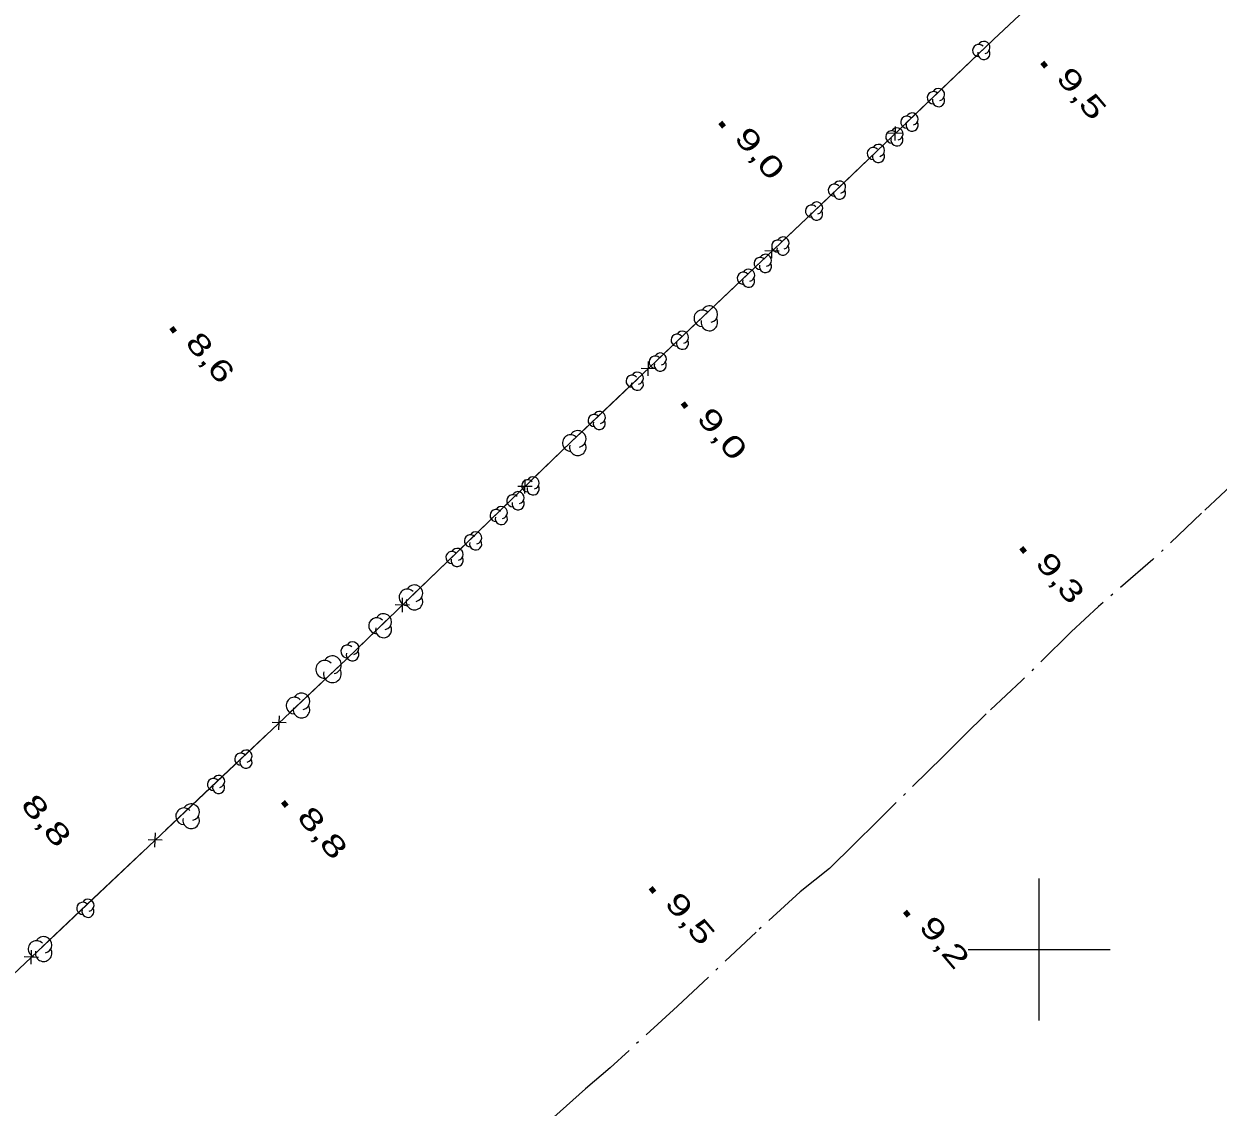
# Model space of a CAD drawing. Extents: x 386081 to 389416, y 5130568 to 5134082.
# Drawn here: x 386457.1 to 386625.2, y 5132977.8 to 5133130.3 of the extents above; entities that cross this region are included whole.
import ezdxf

# ---------------------------------------------------------------- set-up
doc = ezdxf.new("R2010")
doc.units = 0
doc.header["$LTSCALE"] = 1.2
doc.linetypes.add('DOT_DASHED', pattern=[7.7, 5, -1.2, 0.3, -1.2])
for name, color, linetype, lineweight in [('3', 7, 'Continuous', 140), ('37', 7, 'Continuous', 13), ('41', 7, 'DOT_DASHED', 25), ('44', 7, 'Continuous', 25), ('61', 7, 'Continuous', 13)]:
    doc.layers.add(name, color=color, linetype=linetype, lineweight=lineweight)

msp = doc.modelspace()

# ---------------------------------------------------------------- linework, layer by layer
at = {"layer": '3'}
for p, q in [((386600.41, 5133124.83), (386600.92, 5133124.22)), ((386555.11, 5133116.4), (386555.62, 5133115.79)), ((386477.87, 5133087.55), (386478.38, 5133086.94)), ((386549.83, 5133076.93), (386550.34, 5133076.32)), ((386597.48, 5133056.55), (386597.99, 5133055.94)), ((386493.58, 5133020.79), (386494.09, 5133020.18)), ((386545.32, 5133008.7), (386545.83, 5133008.09)), ((386581.1, 5133005.36), (386581.61, 5133004.75))]:
    msp.add_line(p, q, dxfattribs=at)
at = {"layer": '37'}
for p, q in [((386581.2, 5133116.25), (386588.43, 5133123.16)), ((386580.76, 5133114.84), (386578.76, 5133114.89)), ((386579.74, 5133113.86), (386579.78, 5133115.86)), ((386571.09, 5133106.57), (386578.31, 5133113.48)), ((386562.37, 5133097.29), (386562.42, 5133099.29)), ((386563.4, 5133098.27), (386561.4, 5133098.32)), ((386553.7, 5133090.03), (386560.95, 5133096.92)), ((386546.45, 5133083.14), (386553.7, 5133090.03)), ((386544.97, 5133080.76), (386545.02, 5133082.76)), ((386546, 5133081.74), (386544, 5133081.79)), ((386536.3, 5133073.5), (386543.55, 5133080.39)), ((386527.63, 5133064.18), (386527.67, 5133066.18)), ((386528.65, 5133065.16), (386526.65, 5133065.19)), ((386519.02, 5133056.84), (386526.21, 5133063.79)), ((386511.83, 5133049.89), (386519.02, 5133056.84)), ((386510.38, 5133047.5), (386510.41, 5133049.5)), ((386511.39, 5133048.48), (386509.39, 5133048.52)), ((386494.49, 5133033.3), (386501.76, 5133040.17)), ((386493.01, 5133030.92), (386493.07, 5133032.92)), ((386484.32, 5133023.68), (386491.59, 5133030.55)), ((386494.04, 5133031.89), (386492.04, 5133031.95)), ((386477.05, 5133016.8), (386484.32, 5133023.68)), ((386476.6, 5133015.4), (386474.6, 5133015.46)), ((386475.57, 5133014.43), (386475.63, 5133016.43)), ((386466.88, 5133007.19), (386474.15, 5133014.06)), ((386459.62, 5133000.31), (386466.88, 5133007.19)), ((386459.16, 5132998.91), (386457.16, 5132998.97)), ((386458.14, 5132997.94), (386458.19, 5132999.94))]:
    msp.add_line(p, q, dxfattribs=at)
for points in [[(386443.36, 5132984.94), (386502.47, 5133040.84), (386534.16, 5133071.47), (386567.29, 5133102.94), (386593.59, 5133128.09), (386619.2, 5133152.08)], [(386588.43, 5133123.16), (386593.59, 5133128.09), (386595.68, 5133130.05)], [(386563.85, 5133099.67), (386567.29, 5133102.94), (386571.09, 5133106.57)], [(386529.09, 5133066.57), (386534.16, 5133071.47), (386536.3, 5133073.5)], [(386501.76, 5133040.17), (386502.47, 5133040.84), (386508.96, 5133047.11)]]:
    msp.add_lwpolyline(points, dxfattribs=at)
at = {"layer": '41'}
msp.add_lwpolyline([(386627.7, 5133065.95), (386622.84, 5133061.4), (386616, 5133054.89), (386608.36, 5133048.28), (386604.5, 5133044.72), (386597.54, 5133037.85), (386592.56, 5133033.18), (386589.45, 5133030.11), (386586.47, 5133027.17), (386577.2, 5133018.05), (386573.96, 5133014.86), (386570.48, 5133011.42), (386566.38, 5133008.11), (386560.17, 5133002.47), (386549.1, 5132992.03), (386539.62, 5132983.36), (386536.14, 5132980.42), (386530.3, 5132975.15)], dxfattribs=at)
at = {"layer": '44'}
for centre, radius, start, end in [((386591.482, 5133126.529), 0.854, 44.11537, 269.80396), ((386592.217, 5133126.102), 0.854, 166.93686, 29.62122), ((386592.217, 5133126.957), 0.854, 282.26917, 149.72626), ((386585.837, 5133120.327), 0.854, 282.26917, 149.72626), ((386585.102, 5133119.899), 0.854, 44.11537, 269.80396), ((386585.837, 5133119.472), 0.854, 166.93686, 29.62122), ((386581.372, 5133116.459), 0.854, 44.11537, 269.80396), ((386582.107, 5133116.032), 0.854, 166.93686, 29.62122), ((386582.107, 5133116.887), 0.854, 282.26917, 149.72626), ((386579.252, 5133114.369), 0.854, 44.11537, 269.80396), ((386579.987, 5133114.797), 0.854, 282.26917, 149.72626), ((386576.642, 5133112.039), 0.854, 44.11537, 269.80396), ((386577.377, 5133112.467), 0.854, 282.26917, 149.72626), ((386579.987, 5133113.942), 0.854, 166.93686, 29.62122), ((386577.377, 5133111.612), 0.854, 166.93686, 29.62122), ((386571.172, 5133106.879), 0.854, 44.11537, 269.80396), ((386571.907, 5133107.307), 0.854, 282.26917, 149.72626), ((386571.907, 5133106.452), 0.854, 166.93686, 29.62122), ((386567.942, 5133103.939), 0.854, 44.11537, 269.80396), ((386568.677, 5133104.367), 0.854, 282.26917, 149.72626), ((386568.677, 5133103.512), 0.854, 166.93686, 29.62122), ((386563.212, 5133099.019), 0.854, 44.11537, 269.80396), ((386563.947, 5133099.447), 0.854, 282.26917, 149.72626), ((386561.467, 5133096.997), 0.854, 282.26917, 149.72626), ((386563.947, 5133098.592), 0.854, 166.93686, 29.62122), ((386560.732, 5133096.569), 0.854, 44.11537, 269.80396), ((386561.467, 5133096.142), 0.854, 166.93686, 29.62122), ((386558.372, 5133094.479), 0.854, 44.11537, 269.80396), ((386559.107, 5133094.052), 0.854, 166.93686, 29.62122), ((386559.107, 5133094.907), 0.854, 282.26917, 149.72626), ((386552.585, 5133088.836), 1.165, 44.11537, 269.80396), ((386553.587, 5133089.419), 1.165, 282.26917, 149.72626), ((386553.587, 5133088.254), 1.165, 166.93686, 29.62122), ((386549.052, 5133085.759), 0.854, 44.11537, 269.80396), ((386549.787, 5133086.187), 0.854, 282.26917, 149.72626), ((386549.787, 5133085.332), 0.854, 166.93686, 29.62122), ((386545.942, 5133082.689), 0.854, 44.11537, 269.80396), ((386546.677, 5133082.262), 0.854, 166.93686, 29.62122), ((386546.677, 5133083.117), 0.854, 282.26917, 149.72626), ((386542.712, 5133079.989), 0.854, 44.11537, 269.80396), ((386543.447, 5133080.417), 0.854, 282.26917, 149.72626), ((386543.447, 5133079.562), 0.854, 166.93686, 29.62122), ((386538.097, 5133074.887), 0.854, 282.26917, 149.72626), ((386537.362, 5133074.459), 0.854, 44.11537, 269.80396), ((386538.097, 5133074.032), 0.854, 166.93686, 29.62122), ((386534.075, 5133071.286), 1.165, 44.11537, 269.80396), ((386535.077, 5133071.869), 1.165, 282.26917, 149.72626), ((386535.077, 5133070.704), 1.165, 166.93686, 29.62122), ((386528.042, 5133065.259), 0.854, 44.11537, 269.80396), ((386528.777, 5133065.687), 0.854, 282.26917, 149.72626), ((386525.932, 5133063.169), 0.854, 44.11537, 269.80396), ((386526.667, 5133063.597), 0.854, 282.26917, 149.72626), ((386528.777, 5133064.832), 0.854, 166.93686, 29.62122), ((386524.307, 5133061.507), 0.854, 282.26917, 149.72626), ((386526.667, 5133062.742), 0.854, 166.93686, 29.62122), ((386523.572, 5133061.079), 0.854, 44.11537, 269.80396), ((386524.307, 5133060.652), 0.854, 166.93686, 29.62122), ((386519.962, 5133057.519), 0.854, 44.11537, 269.80396), ((386520.697, 5133057.092), 0.854, 166.93686, 29.62122), ((386520.697, 5133057.947), 0.854, 282.26917, 149.72626), ((386517.352, 5133055.189), 0.854, 44.11537, 269.80396), ((386518.087, 5133055.617), 0.854, 282.26917, 149.72626), ((386518.087, 5133054.762), 0.854, 166.93686, 29.62122), ((386511.085, 5133049.566), 1.165, 44.11537, 269.80396), ((386512.087, 5133050.149), 1.165, 282.26917, 149.72626), ((386512.087, 5133048.984), 1.165, 166.93686, 29.62122), ((386507.741, 5133046.14), 1.128, 282.26917, 149.72626), ((386506.771, 5133045.576), 1.128, 44.11537, 269.80396), ((386507.741, 5133045.012), 1.128, 166.93686, 29.62122), ((386502.616, 5133041.97), 0.891, 44.11537, 269.80396), ((386503.382, 5133042.416), 0.891, 282.26917, 149.72626), ((386499.455, 5133039.448), 1.254, 44.11537, 269.80396), ((386500.534, 5133040.075), 1.254, 282.26917, 149.72626), ((386503.382, 5133041.525), 0.891, 166.93686, 29.62122), ((386500.534, 5133038.822), 1.254, 166.93686, 29.62122), ((386495.185, 5133034.346), 1.165, 44.11537, 269.80396), ((386496.187, 5133034.929), 1.165, 282.26917, 149.72626), ((386496.187, 5133033.764), 1.165, 166.93686, 29.62122), ((386487.642, 5133026.799), 0.854, 44.11537, 269.80396), ((386488.377, 5133027.227), 0.854, 282.26917, 149.72626), ((386488.377, 5133026.372), 0.854, 166.93686, 29.62122), ((386483.792, 5133023.239), 0.854, 44.11537, 269.80396), ((386484.527, 5133023.667), 0.854, 282.26917, 149.72626), ((386484.527, 5133022.812), 0.854, 166.93686, 29.62122), ((386480.657, 5133019.349), 1.165, 282.26917, 149.72626), ((386479.655, 5133018.766), 1.165, 44.11537, 269.80396), ((386480.657, 5133018.184), 1.165, 166.93686, 29.62122), ((386466.137, 5133006.237), 0.854, 282.26917, 149.72626), ((386465.402, 5133005.809), 0.854, 44.11537, 269.80396), ((386466.137, 5133005.382), 0.854, 166.93686, 29.62122), ((386459.897, 5133000.659), 1.165, 282.26917, 149.72626), ((386458.895, 5133000.076), 1.165, 44.11537, 269.80396), ((386459.897, 5132999.494), 1.165, 166.93686, 29.62122)]:
    msp.add_arc(centre, radius, start, end, dxfattribs=at)
at = {"layer": '61'}
for p, q in [((386600, 5132990), (386600, 5133010)), ((386590, 5133000), (386610, 5133000))]:
    msp.add_line(p, q, dxfattribs=at)

# ---------------------------------------------------------------- texts
at = {"layer": '3'}
for s, width, p in [('9,5    ', 1.45, (386602.24, 5133122.61)), ('9,0    ', 1.45, (386556.94, 5133114.18)), ('8,6    ', 1.4, (386479.7, 5133085.33)), ('9,0    ', 1.45, (386551.66, 5133074.71)), ('9,3    ', 1.4, (386599.31, 5133054.33)), ('8,8    ', 1.45, (386456.54, 5133020.3)), ('8,8    ', 1.45, (386495.41, 5133018.57)), ('9,5    ', 1.45, (386547.15, 5133006.48)), ('9,2    ', 1.45, (386582.93, 5133003.14))]:
    msp.add_text(s, height=3, rotation=310.294, dxfattribs=dict(at, width=width)).set_placement(p)

doc.saveas('drawing.dxf')
